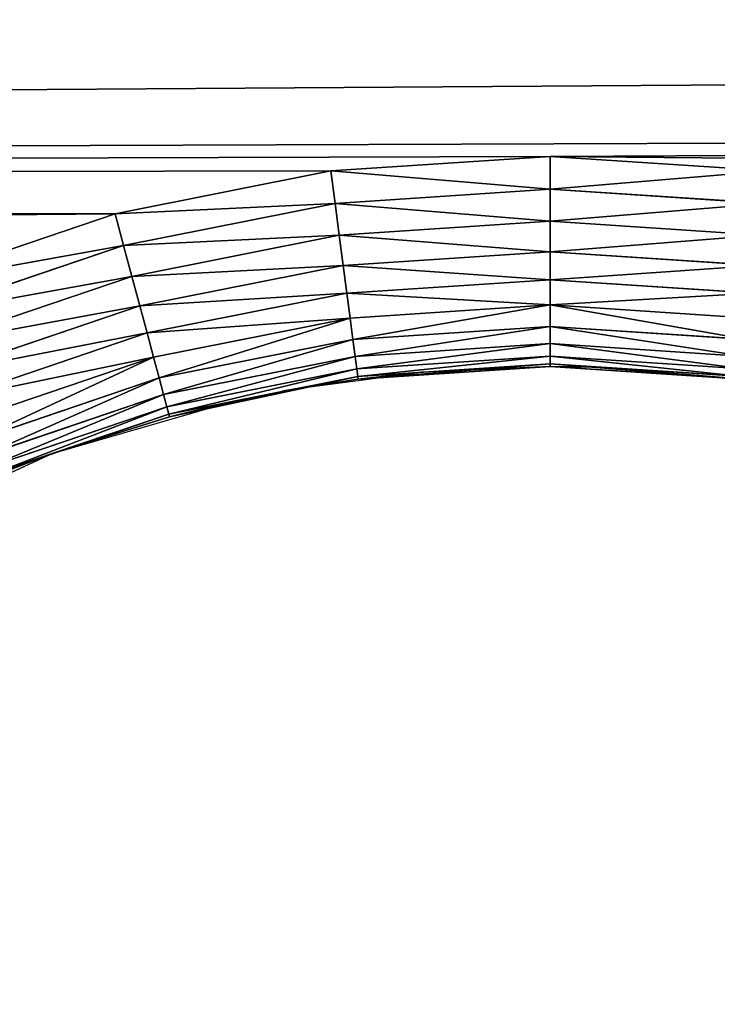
# Model space of a CAD drawing. Extents: x 0 to 605, y 0 to 400.
# Tile 669 of 1056: x 296.12 to 304.42, y 339.77 to 351.48. Entities that reach past the tile are written whole.
import ezdxf

# ---------------------------------------------------------------- set-up
doc = ezdxf.new("R2010")
doc.units = 0
doc.header["$LTSCALE"] = 25.4
doc.layers.get('0').update_dxf_attribs({"linetype": 'CONTINUOUS'})

# ---------------------------------------------------------------- blocks, each defined once
blk = doc.blocks.new('ATLANTA610_-_S_STL')
at = {"color": 0}
for p, q in [((297.521, 112.066, 50.709), (295.044, 112.066, 51.55)), ((297.521, 112.066, 50.709), (295.044, 112.066, 51.55)), ((297.622, 112.035, 51.087), (295.193, 112.035, 51.911)), ((297.622, 112.035, 51.087), (295.193, 112.035, 51.911)), ((297.622, 112.035, 51.087), (297.521, 112.066, 50.709)), ((300.087, 112.066, 50.198), (297.521, 112.066, 50.709)), ((297.622, 112.035, 51.087), (297.521, 112.066, 50.709)), ((300.087, 112.066, 50.198), (297.521, 112.066, 50.709)), ((297.721, 111.944, 51.455), (297.622, 112.035, 51.087)), ((300.138, 112.035, 50.586), (297.622, 112.035, 51.087)), ((297.721, 111.944, 51.455), (297.622, 112.035, 51.087)), ((300.138, 112.035, 50.586), (297.622, 112.035, 51.087)), ((300.138, 112.035, 50.586), (300.087, 112.066, 50.198)), ((302.697, 112.066, 50.027), (300.087, 112.066, 50.198)), ((300.138, 112.035, 50.586), (300.087, 112.066, 50.198)), ((302.697, 112.066, 50.027), (300.087, 112.066, 50.198)), ((300.188, 111.944, 50.964), (300.138, 112.035, 50.586)), ((302.697, 112.035, 50.418), (300.138, 112.035, 50.586)), ((300.188, 111.944, 50.964), (300.138, 112.035, 50.586)), ((302.697, 112.035, 50.418), (300.138, 112.035, 50.586)), ((302.697, 112.035, 50.418), (302.697, 112.066, 50.027)), ((305.308, 112.066, 50.198), (302.697, 112.066, 50.027)), ((302.697, 112.035, 50.418), (302.697, 112.066, 50.027)), ((305.308, 112.066, 50.198), (302.697, 112.066, 50.027)), ((302.697, 111.944, 50.8), (302.697, 112.035, 50.418)), ((305.257, 112.035, 50.586), (302.697, 112.035, 50.418)), ((302.697, 111.944, 50.8), (302.697, 112.035, 50.418)), ((305.257, 112.035, 50.586), (302.697, 112.035, 50.418)), ((297.721, 111.944, 51.455), (295.339, 111.944, 52.263)), ((297.721, 111.944, 51.455), (295.339, 111.944, 52.263)), ((297.815, 111.794, 51.805), (297.721, 111.944, 51.455)), ((300.188, 111.944, 50.964), (297.721, 111.944, 51.455)), ((297.815, 111.794, 51.805), (297.721, 111.944, 51.455)), ((300.188, 111.944, 50.964), (297.721, 111.944, 51.455)), ((300.235, 111.794, 51.324), (300.188, 111.944, 50.964)), ((302.697, 111.944, 50.8), (300.188, 111.944, 50.964)), ((300.235, 111.794, 51.324), (300.188, 111.944, 50.964)), ((302.697, 111.944, 50.8), (300.188, 111.944, 50.964)), ((302.697, 111.794, 51.162), (302.697, 111.944, 50.8)), ((305.207, 111.944, 50.964), (302.697, 111.944, 50.8)), ((302.697, 111.794, 51.162), (302.697, 111.944, 50.8)), ((305.207, 111.944, 50.964), (302.697, 111.944, 50.8)), ((297.815, 111.794, 51.805), (295.478, 111.794, 52.598)), ((297.815, 111.794, 51.805), (295.478, 111.794, 52.598)), ((297.901, 111.589, 52.128), (297.815, 111.794, 51.805)), ((300.235, 111.794, 51.324), (297.815, 111.794, 51.805)), ((297.901, 111.589, 52.128), (297.815, 111.794, 51.805)), ((300.235, 111.794, 51.324), (297.815, 111.794, 51.805)), ((300.279, 111.589, 51.655), (300.235, 111.794, 51.324)), ((302.697, 111.794, 51.162), (300.235, 111.794, 51.324)), ((300.279, 111.589, 51.655), (300.235, 111.794, 51.324)), ((302.697, 111.794, 51.162), (300.235, 111.794, 51.324)), ((302.697, 111.589, 51.497), (302.697, 111.794, 51.162)), ((305.16, 111.794, 51.324), (302.697, 111.794, 51.162)), ((302.697, 111.589, 51.497), (302.697, 111.794, 51.162)), ((305.16, 111.794, 51.324), (302.697, 111.794, 51.162)), ((297.901, 111.589, 52.128), (295.606, 111.589, 52.907)), ((297.901, 111.589, 52.128), (295.606, 111.589, 52.907)), ((297.979, 111.334, 52.416), (297.901, 111.589, 52.128)), ((300.279, 111.589, 51.655), (297.901, 111.589, 52.128)), ((297.979, 111.334, 52.416), (297.901, 111.589, 52.128)), ((300.279, 111.589, 51.655), (297.901, 111.589, 52.128)), ((300.318, 111.334, 51.951), (300.279, 111.589, 51.655)), ((302.697, 111.589, 51.497), (300.279, 111.589, 51.655)), ((300.318, 111.334, 51.951), (300.279, 111.589, 51.655)), ((302.697, 111.589, 51.497), (300.279, 111.589, 51.655)), ((302.697, 111.334, 51.795), (302.697, 111.589, 51.497)), ((305.116, 111.589, 51.655), (302.697, 111.589, 51.497)), ((302.697, 111.334, 51.795), (302.697, 111.589, 51.497)), ((305.116, 111.589, 51.655), (302.697, 111.589, 51.497)), ((297.979, 111.334, 52.416), (295.72, 111.334, 53.183)), ((297.979, 111.334, 52.416), (295.72, 111.334, 53.183)), ((298.045, 111.036, 52.662), (297.979, 111.334, 52.416)), ((300.318, 111.334, 51.951), (297.979, 111.334, 52.416)), ((298.045, 111.036, 52.662), (297.979, 111.334, 52.416)), ((300.318, 111.334, 51.951), (297.979, 111.334, 52.416)), ((300.351, 111.036, 52.204), (300.318, 111.334, 51.951)), ((302.697, 111.334, 51.795), (300.318, 111.334, 51.951)), ((300.351, 111.036, 52.204), (300.318, 111.334, 51.951)), ((302.697, 111.334, 51.795), (300.318, 111.334, 51.951)), ((302.697, 111.036, 52.05), (302.697, 111.334, 51.795)), ((305.077, 111.334, 51.951), (302.697, 111.334, 51.795)), ((302.697, 111.036, 52.05), (302.697, 111.334, 51.795)), ((305.077, 111.334, 51.951), (302.697, 111.334, 51.795)), ((298.045, 111.036, 52.662), (295.818, 111.036, 53.418)), ((298.045, 111.036, 52.662), (295.818, 111.036, 53.418)), ((298.098, 110.701, 52.86), (298.045, 111.036, 52.662)), ((300.351, 111.036, 52.204), (298.045, 111.036, 52.662)), ((298.098, 110.701, 52.86), (298.045, 111.036, 52.662)), ((300.351, 111.036, 52.204), (298.045, 111.036, 52.662)), ((300.378, 110.701, 52.407), (300.351, 111.036, 52.204)), ((302.697, 111.036, 52.05), (300.351, 111.036, 52.204)), ((300.378, 110.701, 52.407), (300.351, 111.036, 52.204)), ((302.697, 111.036, 52.05), (300.351, 111.036, 52.204)), ((302.697, 110.701, 52.255), (302.697, 111.036, 52.05)), ((305.044, 111.036, 52.204), (302.697, 111.036, 52.05)), ((302.697, 110.701, 52.255), (302.697, 111.036, 52.05)), ((305.044, 111.036, 52.204), (302.697, 111.036, 52.05)), ((298.098, 110.701, 52.86), (295.896, 110.701, 53.608)), ((298.098, 110.701, 52.86), (295.896, 110.701, 53.608)), ((298.136, 110.339, 53.005), (298.098, 110.701, 52.86)), ((300.378, 110.701, 52.407), (298.098, 110.701, 52.86)), ((298.136, 110.339, 53.005), (298.098, 110.701, 52.86)), ((300.378, 110.701, 52.407), (298.098, 110.701, 52.86)), ((300.397, 110.339, 52.556), (300.378, 110.701, 52.407)), ((302.697, 110.701, 52.255), (300.378, 110.701, 52.407)), ((300.397, 110.339, 52.556), (300.378, 110.701, 52.407)), ((302.697, 110.701, 52.255), (300.378, 110.701, 52.407)), ((302.697, 110.339, 52.405), (302.697, 110.701, 52.255)), ((305.017, 110.701, 52.407), (302.697, 110.701, 52.255)), ((302.697, 110.339, 52.405), (302.697, 110.701, 52.255)), ((305.017, 110.701, 52.407), (302.697, 110.701, 52.255)), ((298.136, 110.339, 53.005), (295.954, 110.339, 53.746)), ((298.136, 110.339, 53.005), (295.954, 110.339, 53.746)), ((298.16, 109.957, 53.094), (298.136, 110.339, 53.005)), ((300.397, 110.339, 52.556), (298.136, 110.339, 53.005)), ((298.16, 109.957, 53.094), (298.136, 110.339, 53.005)), ((300.397, 110.339, 52.556), (298.136, 110.339, 53.005)), ((300.409, 109.957, 52.646), (300.397, 110.339, 52.556)), ((302.697, 110.339, 52.405), (300.397, 110.339, 52.556)), ((300.409, 109.957, 52.646), (300.397, 110.339, 52.556)), ((302.697, 110.339, 52.405), (300.397, 110.339, 52.556)), ((302.697, 109.957, 52.496), (302.697, 110.339, 52.405)), ((304.998, 110.339, 52.556), (302.697, 110.339, 52.405)), ((302.697, 109.957, 52.496), (302.697, 110.339, 52.405)), ((304.998, 110.339, 52.556), (302.697, 110.339, 52.405)), ((296.77, 109.566, 53.562), (295.989, 109.957, 53.831)), ((296.77, 109.566, 53.562), (295.989, 109.957, 53.831)), ((298.16, 109.957, 53.094), (295.989, 109.957, 53.831)), ((298.16, 109.957, 53.094), (295.989, 109.957, 53.831)), ((296.77, 109.566, 53.562), (298.16, 109.957, 53.094)), ((296.77, 109.566, 53.562), (298.16, 109.957, 53.094)), ((298.168, 109.566, 53.124), (298.16, 109.957, 53.094)), ((298.168, 109.566, 53.124), (298.16, 109.957, 53.094)), ((300.409, 109.957, 52.646), (298.16, 109.957, 53.094)), ((300.409, 109.957, 52.646), (298.16, 109.957, 53.094)), ((298.168, 109.566, 53.124), (300.409, 109.957, 52.646)), ((298.168, 109.566, 53.124), (300.409, 109.957, 52.646)), ((299.689, 109.566, 52.788), (300.409, 109.957, 52.646)), ((299.689, 109.566, 52.788), (300.409, 109.957, 52.646)), ((300.413, 109.566, 52.677), (300.409, 109.957, 52.646)), ((302.697, 109.957, 52.496), (300.409, 109.957, 52.646)), ((300.413, 109.566, 52.677), (300.409, 109.957, 52.646)), ((302.697, 109.957, 52.496), (300.409, 109.957, 52.646)), ((302.697, 109.566, 52.527), (302.697, 109.957, 52.496)), ((304.986, 109.957, 52.646), (302.697, 109.957, 52.496)), ((302.697, 109.566, 52.527), (302.697, 109.957, 52.496)), ((304.986, 109.957, 52.646), (302.697, 109.957, 52.496)), ((296.77, 102.566, 53.562), (296, 109.566, 53.859)), ((296.77, 102.566, 53.562), (296, 109.566, 53.859)), ((296.77, 109.566, 53.562), (296, 109.566, 53.859)), ((296.77, 109.566, 53.562), (296, 109.566, 53.859)), ((298.168, 109.566, 53.124), (296.77, 102.566, 53.562)), ((296.77, 102.566, 53.562), (296.77, 109.566, 53.562)), ((296.77, 102.566, 53.562), (296.77, 109.566, 53.562)), ((298.168, 109.566, 53.124), (296.77, 102.566, 53.562)), ((298.168, 109.566, 53.124), (296.77, 109.566, 53.562)), ((298.168, 109.566, 53.124), (296.77, 109.566, 53.562)), ((298.912, 102.566, 52.942), (298.168, 109.566, 53.124)), ((298.912, 102.566, 52.942), (298.168, 109.566, 53.124)), ((299.689, 109.566, 52.788), (298.168, 109.566, 53.124)), ((299.689, 109.566, 52.788), (298.168, 109.566, 53.124)), ((298.912, 102.566, 52.942), (299.689, 109.566, 52.788)), ((298.912, 102.566, 52.942), (299.689, 109.566, 52.788)), ((299.51, 102.565, 52.82), (299.689, 109.566, 52.788)), ((299.51, 102.565, 52.82), (299.689, 109.566, 52.788)), ((299.689, 102.565, 52.788), (299.689, 109.566, 52.788)), ((299.689, 102.565, 52.788), (299.689, 109.566, 52.788)), ((299.689, 102.565, 52.788), (300.413, 109.566, 52.677)), ((300.413, 109.566, 52.677), (299.689, 109.566, 52.788)), ((299.689, 102.565, 52.788), (300.413, 109.566, 52.677)), ((300.413, 109.566, 52.677), (299.689, 109.566, 52.788)), ((301.166, 102.559, 52.594), (300.413, 109.566, 52.677)), ((301.166, 102.559, 52.594), (300.413, 109.566, 52.677)), ((302.697, 109.566, 52.527), (300.413, 109.566, 52.677)), ((302.697, 109.566, 52.527), (300.413, 109.566, 52.677)), ((301.166, 102.559, 52.594), (302.697, 109.566, 52.527)), ((301.166, 102.559, 52.594), (302.697, 109.566, 52.527)), ((304.982, 109.566, 52.677), (302.697, 109.566, 52.527)), ((302.697, 109.566, 52.527), (303.243, 102.556, 52.536)), ((302.697, 102.555, 52.527), (302.697, 109.566, 52.527)), ((302.697, 102.555, 52.527), (302.697, 109.566, 52.527)), ((302.697, 109.566, 52.527), (303.243, 102.556, 52.536)), ((304.982, 109.566, 52.677), (302.697, 109.566, 52.527)), ((304.982, 109.566, 52.677), (303.243, 102.556, 52.536)), ((304.982, 109.566, 52.677), (303.243, 102.556, 52.536)), ((294.027, 102.566, 54.826), (296.77, 102.566, 53.562)), ((296.77, 102.566, 53.562), (298.912, 102.566, 52.942)), ((298.912, 102.566, 52.942), (299.51, 102.565, 52.82)), ((299.51, 102.565, 52.82), (299.689, 102.565, 52.788)), ((299.689, 102.565, 52.788), (301.166, 102.559, 52.594)), ((301.166, 102.559, 52.594), (302.697, 102.555, 52.527)), ((302.697, 102.555, 52.527), (303.243, 102.556, 52.536)), ((303.243, 102.556, 52.536), (304.989, 102.562, 52.678))]:
    blk.add_line(p, q, dxfattribs=at)
mesh = blk.add_polyface(dxfattribs=at)
corners = [(280.46, 112.066, 11.246), (329.514, 112.066, 11.286), (302.697, 112.066, 11.175), (275.66, 112.066, 11.288), (334.796, 112.066, 11.347), (254.61, 112.066, 11.645), (349.848, 112.066, 11.622), (355.168, 112.066, 11.761), (238.129, 112.066, 12.172), (368.114, 112.066, 12.206), (233.972, 112.066, 12.346), (373.232, 112.066, 12.427), (222.946, 112.066, 12.898), (384.255, 112.066, 13.003), (216.111, 112.066, 13.317), (388.814, 112.066, 13.287), (397.971, 112.066, 13.952), (209.519, 112.066, 13.788), (202.52, 112.066, 14.371), (402.498, 112.066, 14.338), (410.143, 112.066, 15.082), (197.526, 112.066, 14.847), (189.202, 112.066, 15.765), (415.431, 112.066, 15.673), (421.128, 112.066, 16.393), (186.528, 112.066, 16.096), (176.347, 112.066, 17.547), (427.76, 112.066, 17.346), (431.239, 112.066, 17.9), (166.414, 112.066, 19.281), (438.302, 112.066, 19.151), (445.853, 112.066, 20.692), (164.464, 112.066, 19.662), (157.016, 112.066, 21.256), (449.76, 112.066, 21.575), (154.97, 112.066, 21.731), (458.003, 112.066, 23.646), (152.365, 112.066, 22.362), (144.782, 112.066, 24.364), (460.897, 112.066, 24.444), (139.065, 112.066, 26.048), (467.165, 112.066, 26.306), (134.902, 112.066, 27.373), (471.64, 112.066, 27.754), (130.729, 112.066, 28.791), (475.948, 112.066, 29.245), (125.377, 112.066, 30.747), (481.414, 112.066, 31.285), (122.726, 112.066, 31.777), (488.421, 112.066, 34.155), (116.358, 112.066, 34.423), (490.867, 112.066, 35.23), (115.061, 112.066, 34.992), (107.705, 112.066, 38.443), (496.238, 112.066, 37.732), (499.975, 112.066, 39.595), (107.64, 112.066, 38.476), (100.421, 112.066, 42.251), (503.669, 112.066, 41.539), (508.262, 112.066, 44.107), (99.348, 112.066, 42.847), (93.401, 112.066, 46.322), (514.277, 112.066, 47.737), (91.275, 112.066, 47.639), (86.603, 112.066, 50.676), (516.389, 112.066, 49.088), (302.697, 112.066, 50.027), (300.087, 112.066, 50.198), (297.521, 112.066, 50.709), (83.488, 112.066, 52.816), (295.044, 112.066, 51.55), (292.697, 112.066, 52.707), (290.522, 112.066, 54.16), (80.056, 112.066, 55.286), (288.555, 112.066, 55.885), (76.004, 112.066, 58.365), (286.83, 112.066, 57.852), (285.377, 112.066, 60.027), (73.778, 112.066, 60.136), (284.22, 112.066, 62.374), (68.854, 112.066, 64.268), (283.379, 112.066, 64.851), (67.785, 112.066, 65.207), (282.869, 112.066, 67.417), (62.056, 112.066, 70.514), (282.697, 112.066, 70.027), (282.869, 112.066, 72.638), (56.715, 112.066, 75.932), (283.379, 112.066, 75.204), (284.22, 112.066, 77.681), (55.663, 112.066, 77.058), (51.659, 112.066, 81.55), (285.377, 112.066, 80.027), (286.83, 112.066, 82.202), (49.698, 112.066, 83.878), (288.555, 112.066, 84.169), (46.903, 112.066, 87.359), (290.522, 112.066, 85.894), (292.697, 112.066, 87.348), (295.044, 112.066, 88.505), (44.628, 112.066, 90.347), (297.521, 112.066, 89.346), (300.087, 112.066, 89.856), (302.697, 112.066, 90.027), (560.686, 112.066, 90.24), (562.187, 112.066, 92.291), (42.439, 112.066, 93.369), (565.036, 112.066, 96.387), (39.939, 112.066, 97.014), (566.767, 112.066, 99.02), (38.277, 112.066, 99.568), (570.085, 112.066, 104.417), (35.31, 112.066, 104.417), (521.06, 112.066, 52.225), (305.308, 112.066, 50.198), (307.874, 112.066, 50.709), (310.351, 112.066, 51.55), (312.697, 112.066, 52.707), (524.37, 112.066, 54.576), (314.873, 112.066, 54.16), (316.84, 112.066, 55.885), (527.61, 112.066, 56.99), (318.565, 112.066, 57.852), (531.698, 112.066, 60.202), (320.018, 112.066, 60.027), (321.175, 112.066, 62.374), (536.942, 112.066, 64.618), (322.016, 112.066, 64.851), (538.753, 112.066, 66.227), (322.526, 112.066, 67.417), (542.792, 112.066, 69.986), (322.697, 112.066, 70.027), (545.592, 112.066, 72.741), (322.526, 112.066, 72.638), (322.016, 112.066, 75.204), (548.328, 112.066, 75.559), (321.175, 112.066, 77.681), (551.468, 112.066, 78.966), (320.018, 112.066, 80.027), (556, 112.066, 84.246), (318.565, 112.066, 82.202), (316.84, 112.066, 84.169), (314.873, 112.066, 85.894), (557.084, 112.066, 85.58), (312.697, 112.066, 87.348), (310.351, 112.066, 88.505), (307.874, 112.066, 89.346), (305.308, 112.066, 89.856)]
mesh.append_faces([[corners[k] for k in face] for face in [(0, 1, 2), (111, 110, 112)]], dxfattribs={"vtx0": -1, "color": 0})
mesh.append_faces([[corners[k] for k in face] for face in [(1, 3, 4), (4, 5, 6), (6, 5, 7), (7, 8, 9), (9, 10, 11), (11, 12, 13), (13, 14, 15), (15, 14, 16), (16, 18, 19), (19, 18, 20), (20, 22, 23), (23, 22, 24), (24, 26, 27), (27, 26, 28), (28, 29, 30), (30, 29, 31), (31, 33, 34), (34, 35, 36), (36, 38, 39), (39, 40, 41), (41, 42, 43), (43, 44, 45), (45, 46, 47), (47, 48, 49), (49, 50, 51), (51, 53, 54), (54, 53, 55), (55, 57, 58), (58, 57, 59), (59, 61, 62), (62, 64, 65), (66, 64, 67), (67, 64, 68), (68, 69, 70), (70, 69, 71), (71, 69, 72), (72, 73, 74), (74, 75, 76), (76, 75, 77), (77, 78, 79), (79, 80, 81), (81, 82, 83), (83, 84, 85), (85, 84, 86), (86, 87, 88), (88, 87, 89), (89, 91, 92), (92, 91, 93), (93, 94, 95), (95, 96, 97), (97, 96, 98), (98, 96, 99), (99, 100, 101), (101, 100, 102), (102, 100, 103), (104, 100, 105), (105, 106, 107), (107, 108, 109), (109, 110, 111), (113, 117, 118), (118, 120, 121), (121, 122, 123), (123, 125, 126), (126, 127, 128), (128, 129, 130), (130, 131, 132), (132, 134, 135), (135, 136, 137), (137, 138, 139), (139, 142, 143), (143, 142, 104)]], dxfattribs={"vtx0": -1, "vtx1": -1, "color": 0})
mesh.append_faces([[corners[k] for k in face] for face in [(65, 64, 66), (103, 100, 104)]], dxfattribs={"vtx0": -1, "vtx1": -1, "vtx2": -1, "color": 0})
mesh.append_faces([[corners[k] for k in face] for face in [(1, 0, 3), (4, 3, 5), (7, 5, 8), (9, 8, 10), (11, 10, 12), (13, 12, 14), (16, 14, 17), (16, 17, 18), (20, 18, 21), (20, 21, 22), (24, 22, 25), (24, 25, 26), (28, 26, 29), (31, 29, 32), (31, 32, 33), (34, 33, 35), (36, 35, 37), (36, 37, 38), (39, 38, 40), (41, 40, 42), (43, 42, 44), (45, 44, 46), (47, 46, 48), (49, 48, 50), (51, 50, 52), (51, 52, 53), (55, 53, 56), (55, 56, 57), (59, 57, 60), (59, 60, 61), (62, 61, 63), (62, 63, 64), (68, 64, 69), (72, 69, 73), (74, 73, 75), (77, 75, 78), (79, 78, 80), (81, 80, 82), (83, 82, 84), (86, 84, 87), (89, 87, 90), (89, 90, 91), (93, 91, 94), (95, 94, 96), (99, 96, 100), (105, 100, 106), (107, 106, 108), (109, 108, 110), (66, 113, 65), (113, 66, 114), (113, 114, 115), (113, 115, 116), (113, 116, 117), (118, 117, 119), (118, 119, 120), (121, 120, 122), (123, 122, 124), (123, 124, 125), (126, 125, 127), (128, 127, 129), (130, 129, 131), (132, 131, 133), (132, 133, 134), (135, 134, 136), (137, 136, 138), (139, 138, 140), (139, 140, 141), (139, 141, 142), (104, 142, 144), (104, 144, 145), (104, 145, 146), (104, 146, 147), (104, 147, 103)]], dxfattribs={"vtx0": -1, "vtx2": -1, "color": 0})
mesh = blk.add_polyface(dxfattribs=at)
corners = [(295.044, 112.066, 51.55), (297.622, 112.035, 51.087), (297.521, 112.066, 50.709), (295.193, 112.035, 51.911)]
mesh.append_faces([[corners[k] for k in face] for face in [(0, 1, 2), (1, 0, 3)]], dxfattribs={"vtx0": -1, "color": 0})
mesh = blk.add_polyface(dxfattribs=at)
corners = [(295.193, 112.035, 51.911), (297.721, 111.944, 51.455), (297.622, 112.035, 51.087), (295.339, 111.944, 52.263)]
mesh.append_faces([[corners[k] for k in face] for face in [(0, 1, 2), (1, 0, 3)]], dxfattribs={"vtx0": -1, "color": 0})
mesh = blk.add_polyface(dxfattribs=at)
corners = [(297.521, 112.066, 50.709), (300.138, 112.035, 50.586), (300.087, 112.066, 50.198), (297.622, 112.035, 51.087)]
mesh.append_faces([[corners[k] for k in face] for face in [(0, 1, 2), (1, 0, 3)]], dxfattribs={"vtx0": -1, "color": 0})
mesh = blk.add_polyface(dxfattribs=at)
corners = [(297.622, 112.035, 51.087), (300.188, 111.944, 50.964), (300.138, 112.035, 50.586), (297.721, 111.944, 51.455)]
mesh.append_faces([[corners[k] for k in face] for face in [(0, 1, 2), (1, 0, 3)]], dxfattribs={"vtx0": -1, "color": 0})
mesh = blk.add_polyface(dxfattribs=at)
corners = [(300.087, 112.066, 50.198), (302.697, 112.035, 50.418), (302.697, 112.066, 50.027), (300.138, 112.035, 50.586)]
mesh.append_faces([[corners[k] for k in face] for face in [(0, 1, 2), (1, 0, 3)]], dxfattribs={"vtx0": -1, "color": 0})
mesh = blk.add_polyface(dxfattribs=at)
corners = [(300.138, 112.035, 50.586), (302.697, 111.944, 50.8), (302.697, 112.035, 50.418), (300.188, 111.944, 50.964)]
mesh.append_faces([[corners[k] for k in face] for face in [(0, 1, 2), (1, 0, 3)]], dxfattribs={"vtx0": -1, "color": 0})
mesh = blk.add_polyface(dxfattribs=at)
corners = [(302.697, 112.035, 50.418), (305.308, 112.066, 50.198), (302.697, 112.066, 50.027), (305.257, 112.035, 50.586)]
mesh.append_faces([[corners[k] for k in face] for face in [(0, 1, 2), (1, 0, 3)]], dxfattribs={"vtx0": -1, "color": 0})
mesh = blk.add_polyface(dxfattribs=at)
corners = [(302.697, 111.944, 50.8), (305.257, 112.035, 50.586), (302.697, 112.035, 50.418), (305.207, 111.944, 50.964)]
mesh.append_faces([[corners[k] for k in face] for face in [(0, 1, 2), (1, 0, 3)]], dxfattribs={"vtx0": -1, "color": 0})
mesh = blk.add_polyface(dxfattribs=at)
corners = [(295.339, 111.944, 52.263), (297.815, 111.794, 51.805), (297.721, 111.944, 51.455), (295.478, 111.794, 52.598)]
mesh.append_faces([[corners[k] for k in face] for face in [(0, 1, 2), (1, 0, 3)]], dxfattribs={"vtx0": -1, "color": 0})
mesh = blk.add_polyface(dxfattribs=at)
corners = [(297.721, 111.944, 51.455), (300.235, 111.794, 51.324), (300.188, 111.944, 50.964), (297.815, 111.794, 51.805)]
mesh.append_faces([[corners[k] for k in face] for face in [(0, 1, 2), (1, 0, 3)]], dxfattribs={"vtx0": -1, "color": 0})
mesh = blk.add_polyface(dxfattribs=at)
corners = [(300.188, 111.944, 50.964), (302.697, 111.794, 51.162), (302.697, 111.944, 50.8), (300.235, 111.794, 51.324)]
mesh.append_faces([[corners[k] for k in face] for face in [(0, 1, 2), (1, 0, 3)]], dxfattribs={"vtx0": -1, "color": 0})
mesh = blk.add_polyface(dxfattribs=at)
corners = [(302.697, 111.794, 51.162), (305.207, 111.944, 50.964), (302.697, 111.944, 50.8), (305.16, 111.794, 51.324)]
mesh.append_faces([[corners[k] for k in face] for face in [(0, 1, 2), (1, 0, 3)]], dxfattribs={"vtx0": -1, "color": 0})
mesh = blk.add_polyface(dxfattribs=at)
corners = [(295.478, 111.794, 52.598), (297.901, 111.589, 52.128), (297.815, 111.794, 51.805), (295.606, 111.589, 52.907)]
mesh.append_faces([[corners[k] for k in face] for face in [(0, 1, 2), (1, 0, 3)]], dxfattribs={"vtx0": -1, "color": 0})
mesh = blk.add_polyface(dxfattribs=at)
corners = [(297.815, 111.794, 51.805), (300.279, 111.589, 51.655), (300.235, 111.794, 51.324), (297.901, 111.589, 52.128)]
mesh.append_faces([[corners[k] for k in face] for face in [(0, 1, 2), (1, 0, 3)]], dxfattribs={"vtx0": -1, "color": 0})
mesh = blk.add_polyface(dxfattribs=at)
corners = [(300.235, 111.794, 51.324), (302.697, 111.589, 51.497), (302.697, 111.794, 51.162), (300.279, 111.589, 51.655)]
mesh.append_faces([[corners[k] for k in face] for face in [(0, 1, 2), (1, 0, 3)]], dxfattribs={"vtx0": -1, "color": 0})
mesh = blk.add_polyface(dxfattribs=at)
corners = [(302.697, 111.589, 51.497), (305.16, 111.794, 51.324), (302.697, 111.794, 51.162), (305.116, 111.589, 51.655)]
mesh.append_faces([[corners[k] for k in face] for face in [(0, 1, 2), (1, 0, 3)]], dxfattribs={"vtx0": -1, "color": 0})
mesh = blk.add_polyface(dxfattribs=at)
corners = [(295.606, 111.589, 52.907), (297.979, 111.334, 52.416), (297.901, 111.589, 52.128), (295.72, 111.334, 53.183)]
mesh.append_faces([[corners[k] for k in face] for face in [(0, 1, 2), (1, 0, 3)]], dxfattribs={"vtx0": -1, "color": 0})
mesh = blk.add_polyface(dxfattribs=at)
corners = [(297.901, 111.589, 52.128), (300.318, 111.334, 51.951), (300.279, 111.589, 51.655), (297.979, 111.334, 52.416)]
mesh.append_faces([[corners[k] for k in face] for face in [(0, 1, 2), (1, 0, 3)]], dxfattribs={"vtx0": -1, "color": 0})
mesh = blk.add_polyface(dxfattribs=at)
corners = [(300.279, 111.589, 51.655), (302.697, 111.334, 51.795), (302.697, 111.589, 51.497), (300.318, 111.334, 51.951)]
mesh.append_faces([[corners[k] for k in face] for face in [(0, 1, 2), (1, 0, 3)]], dxfattribs={"vtx0": -1, "color": 0})
mesh = blk.add_polyface(dxfattribs=at)
corners = [(302.697, 111.334, 51.795), (305.116, 111.589, 51.655), (302.697, 111.589, 51.497), (305.077, 111.334, 51.951)]
mesh.append_faces([[corners[k] for k in face] for face in [(0, 1, 2), (1, 0, 3)]], dxfattribs={"vtx0": -1, "color": 0})
mesh = blk.add_polyface(dxfattribs=at)
corners = [(295.818, 111.036, 53.418), (297.979, 111.334, 52.416), (295.72, 111.334, 53.183), (298.045, 111.036, 52.662)]
mesh.append_faces([[corners[k] for k in face] for face in [(0, 1, 2), (1, 0, 3)]], dxfattribs={"vtx0": -1, "color": 0})
mesh = blk.add_polyface(dxfattribs=at)
corners = [(298.045, 111.036, 52.662), (300.318, 111.334, 51.951), (297.979, 111.334, 52.416), (300.351, 111.036, 52.204)]
mesh.append_faces([[corners[k] for k in face] for face in [(0, 1, 2), (1, 0, 3)]], dxfattribs={"vtx0": -1, "color": 0})
mesh = blk.add_polyface(dxfattribs=at)
corners = [(300.351, 111.036, 52.204), (302.697, 111.334, 51.795), (300.318, 111.334, 51.951), (302.697, 111.036, 52.05)]
mesh.append_faces([[corners[k] for k in face] for face in [(0, 1, 2), (1, 0, 3)]], dxfattribs={"vtx0": -1, "color": 0})
mesh = blk.add_polyface(dxfattribs=at)
corners = [(305.044, 111.036, 52.204), (302.697, 111.334, 51.795), (302.697, 111.036, 52.05), (305.077, 111.334, 51.951)]
mesh.append_faces([[corners[k] for k in face] for face in [(0, 1, 2), (1, 0, 3)]], dxfattribs={"vtx0": -1, "color": 0})
mesh = blk.add_polyface(dxfattribs=at)
corners = [(295.896, 110.701, 53.608), (298.045, 111.036, 52.662), (295.818, 111.036, 53.418), (298.098, 110.701, 52.86)]
mesh.append_faces([[corners[k] for k in face] for face in [(0, 1, 2), (1, 0, 3)]], dxfattribs={"vtx0": -1, "color": 0})
mesh = blk.add_polyface(dxfattribs=at)
corners = [(298.098, 110.701, 52.86), (300.351, 111.036, 52.204), (298.045, 111.036, 52.662), (300.378, 110.701, 52.407)]
mesh.append_faces([[corners[k] for k in face] for face in [(0, 1, 2), (1, 0, 3)]], dxfattribs={"vtx0": -1, "color": 0})
mesh = blk.add_polyface(dxfattribs=at)
corners = [(300.378, 110.701, 52.407), (302.697, 111.036, 52.05), (300.351, 111.036, 52.204), (302.697, 110.701, 52.255)]
mesh.append_faces([[corners[k] for k in face] for face in [(0, 1, 2), (1, 0, 3)]], dxfattribs={"vtx0": -1, "color": 0})
mesh = blk.add_polyface(dxfattribs=at)
corners = [(305.017, 110.701, 52.407), (302.697, 111.036, 52.05), (302.697, 110.701, 52.255), (305.044, 111.036, 52.204)]
mesh.append_faces([[corners[k] for k in face] for face in [(0, 1, 2), (1, 0, 3)]], dxfattribs={"vtx0": -1, "color": 0})
mesh = blk.add_polyface(dxfattribs=at)
corners = [(295.954, 110.339, 53.746), (298.098, 110.701, 52.86), (295.896, 110.701, 53.608), (298.136, 110.339, 53.005)]
mesh.append_faces([[corners[k] for k in face] for face in [(0, 1, 2), (1, 0, 3)]], dxfattribs={"vtx0": -1, "color": 0})
mesh = blk.add_polyface(dxfattribs=at)
corners = [(298.136, 110.339, 53.005), (300.378, 110.701, 52.407), (298.098, 110.701, 52.86), (300.397, 110.339, 52.556)]
mesh.append_faces([[corners[k] for k in face] for face in [(0, 1, 2), (1, 0, 3)]], dxfattribs={"vtx0": -1, "color": 0})
mesh = blk.add_polyface(dxfattribs=at)
corners = [(300.397, 110.339, 52.556), (302.697, 110.701, 52.255), (300.378, 110.701, 52.407), (302.697, 110.339, 52.405)]
mesh.append_faces([[corners[k] for k in face] for face in [(0, 1, 2), (1, 0, 3)]], dxfattribs={"vtx0": -1, "color": 0})
mesh = blk.add_polyface(dxfattribs=at)
corners = [(304.998, 110.339, 52.556), (302.697, 110.701, 52.255), (302.697, 110.339, 52.405), (305.017, 110.701, 52.407)]
mesh.append_faces([[corners[k] for k in face] for face in [(0, 1, 2), (1, 0, 3)]], dxfattribs={"vtx0": -1, "color": 0})
mesh = blk.add_polyface(dxfattribs=at)
corners = [(295.989, 109.957, 53.831), (298.136, 110.339, 53.005), (295.954, 110.339, 53.746), (298.16, 109.957, 53.094)]
mesh.append_faces([[corners[k] for k in face] for face in [(0, 1, 2), (1, 0, 3)]], dxfattribs={"vtx0": -1, "color": 0})
mesh = blk.add_polyface(dxfattribs=at)
corners = [(298.16, 109.957, 53.094), (300.397, 110.339, 52.556), (298.136, 110.339, 53.005), (300.409, 109.957, 52.646)]
mesh.append_faces([[corners[k] for k in face] for face in [(0, 1, 2), (1, 0, 3)]], dxfattribs={"vtx0": -1, "color": 0})
mesh = blk.add_polyface(dxfattribs=at)
corners = [(300.409, 109.957, 52.646), (302.697, 110.339, 52.405), (300.397, 110.339, 52.556), (302.697, 109.957, 52.496)]
mesh.append_faces([[corners[k] for k in face] for face in [(0, 1, 2), (1, 0, 3)]], dxfattribs={"vtx0": -1, "color": 0})
mesh = blk.add_polyface(dxfattribs=at)
corners = [(304.986, 109.957, 52.646), (302.697, 110.339, 52.405), (302.697, 109.957, 52.496), (304.998, 110.339, 52.556)]
mesh.append_faces([[corners[k] for k in face] for face in [(0, 1, 2), (1, 0, 3)]], dxfattribs={"vtx0": -1, "color": 0})
mesh = blk.add_polyface(dxfattribs=at)
corners = [(296.77, 109.566, 53.562), (295.989, 109.957, 53.831), (296, 109.566, 53.859)]
mesh.append_faces([[corners[k] for k in face] for face in [(0, 1, 2)]], dxfattribs={"color": 0})
mesh = blk.add_polyface(dxfattribs=at)
corners = [(298.16, 109.957, 53.094), (295.989, 109.957, 53.831), (296.77, 109.566, 53.562)]
mesh.append_faces([[corners[k] for k in face] for face in [(0, 1, 2)]], dxfattribs={"color": 0})
mesh = blk.add_polyface(dxfattribs=at)
corners = [(298.168, 109.566, 53.124), (298.16, 109.957, 53.094), (296.77, 109.566, 53.562)]
mesh.append_faces([[corners[k] for k in face] for face in [(0, 1, 2)]], dxfattribs={"color": 0})
mesh = blk.add_polyface(dxfattribs=at)
corners = [(300.409, 109.957, 52.646), (298.16, 109.957, 53.094), (298.168, 109.566, 53.124)]
mesh.append_faces([[corners[k] for k in face] for face in [(0, 1, 2)]], dxfattribs={"color": 0})
mesh = blk.add_polyface(dxfattribs=at)
corners = [(300.409, 109.957, 52.646), (298.168, 109.566, 53.124), (299.689, 109.566, 52.788)]
mesh.append_faces([[corners[k] for k in face] for face in [(0, 1, 2)]], dxfattribs={"color": 0})
mesh = blk.add_polyface(dxfattribs=at)
corners = [(300.413, 109.566, 52.677), (300.409, 109.957, 52.646), (299.689, 109.566, 52.788)]
mesh.append_faces([[corners[k] for k in face] for face in [(0, 1, 2)]], dxfattribs={"color": 0})
mesh = blk.add_polyface(dxfattribs=at)
corners = [(300.413, 109.566, 52.677), (302.697, 109.957, 52.496), (300.409, 109.957, 52.646), (302.697, 109.566, 52.527)]
mesh.append_faces([[corners[k] for k in face] for face in [(0, 1, 2), (1, 0, 3)]], dxfattribs={"vtx0": -1, "color": 0})
mesh = blk.add_polyface(dxfattribs=at)
corners = [(304.982, 109.566, 52.677), (302.697, 109.957, 52.496), (302.697, 109.566, 52.527), (304.986, 109.957, 52.646)]
mesh.append_faces([[corners[k] for k in face] for face in [(0, 1, 2), (1, 0, 3)]], dxfattribs={"vtx0": -1, "color": 0})
mesh = blk.add_polyface(dxfattribs=at)
corners = [(296.77, 102.566, 53.562), (296, 109.566, 53.859), (294.027, 102.566, 54.826)]
mesh.append_faces([[corners[k] for k in face] for face in [(0, 1, 2)]], dxfattribs={"color": 0})
mesh = blk.add_polyface(dxfattribs=at)
corners = [(296.77, 109.566, 53.562), (296, 109.566, 53.859), (296.77, 102.566, 53.562)]
mesh.append_faces([[corners[k] for k in face] for face in [(0, 1, 2)]], dxfattribs={"color": 0})
mesh = blk.add_polyface(dxfattribs=at)
corners = [(298.912, 102.566, 52.942), (298.168, 109.566, 53.124), (296.77, 102.566, 53.562)]
mesh.append_faces([[corners[k] for k in face] for face in [(0, 1, 2)]], dxfattribs={"color": 0})
mesh = blk.add_polyface(dxfattribs=at)
corners = [(298.168, 109.566, 53.124), (296.77, 109.566, 53.562), (296.77, 102.566, 53.562)]
mesh.append_faces([[corners[k] for k in face] for face in [(0, 1, 2)]], dxfattribs={"color": 0})
mesh = blk.add_polyface(dxfattribs=at)
corners = [(299.689, 109.566, 52.788), (298.168, 109.566, 53.124), (298.912, 102.566, 52.942)]
mesh.append_faces([[corners[k] for k in face] for face in [(0, 1, 2)]], dxfattribs={"color": 0})
mesh = blk.add_polyface(dxfattribs=at)
corners = [(299.689, 109.566, 52.788), (298.912, 102.566, 52.942), (299.51, 102.565, 52.82)]
mesh.append_faces([[corners[k] for k in face] for face in [(0, 1, 2)]], dxfattribs={"color": 0})
mesh = blk.add_polyface(dxfattribs=at)
corners = [(299.689, 109.566, 52.788), (299.51, 102.565, 52.82), (299.689, 102.565, 52.788)]
mesh.append_faces([[corners[k] for k in face] for face in [(0, 1, 2)]], dxfattribs={"color": 0})
mesh = blk.add_polyface(dxfattribs=at)
corners = [(300.413, 109.566, 52.677), (299.689, 109.566, 52.788), (299.689, 102.565, 52.788)]
mesh.append_faces([[corners[k] for k in face] for face in [(0, 1, 2)]], dxfattribs={"color": 0})
mesh = blk.add_polyface(dxfattribs=at)
corners = [(301.166, 102.559, 52.594), (300.413, 109.566, 52.677), (299.689, 102.565, 52.788)]
mesh.append_faces([[corners[k] for k in face] for face in [(0, 1, 2)]], dxfattribs={"color": 0})
mesh = blk.add_polyface(dxfattribs=at)
corners = [(302.697, 109.566, 52.527), (300.413, 109.566, 52.677), (301.166, 102.559, 52.594)]
mesh.append_faces([[corners[k] for k in face] for face in [(0, 1, 2)]], dxfattribs={"color": 0})
mesh = blk.add_polyface(dxfattribs=at)
corners = [(302.697, 109.566, 52.527), (301.166, 102.559, 52.594), (302.697, 102.555, 52.527)]
mesh.append_faces([[corners[k] for k in face] for face in [(0, 1, 2)]], dxfattribs={"color": 0})
mesh = blk.add_polyface(dxfattribs=at)
corners = [(304.982, 109.566, 52.677), (302.697, 109.566, 52.527), (303.243, 102.556, 52.536)]
mesh.append_faces([[corners[k] for k in face] for face in [(0, 1, 2)]], dxfattribs={"color": 0})
mesh = blk.add_polyface(dxfattribs=at)
corners = [(303.243, 102.556, 52.536), (302.697, 109.566, 52.527), (302.697, 102.555, 52.527)]
mesh.append_faces([[corners[k] for k in face] for face in [(0, 1, 2)]], dxfattribs={"color": 0})
mesh = blk.add_polyface(dxfattribs=at)
corners = [(304.989, 102.562, 52.678), (304.982, 109.566, 52.677), (303.243, 102.556, 52.536)]
mesh.append_faces([[corners[k] for k in face] for face in [(0, 1, 2)]], dxfattribs={"color": 0})

msp = doc.modelspace()

# ---------------------------------------------------------------- block references
at = {"color": 254, "extrusion": (0, -1, 5.55112e-17)}
msp.add_blockref('ATLANTA610_-_S_STL', (-0.269, -0.066, -399.883), dxfattribs=at)

doc.saveas('drawing.dxf')
